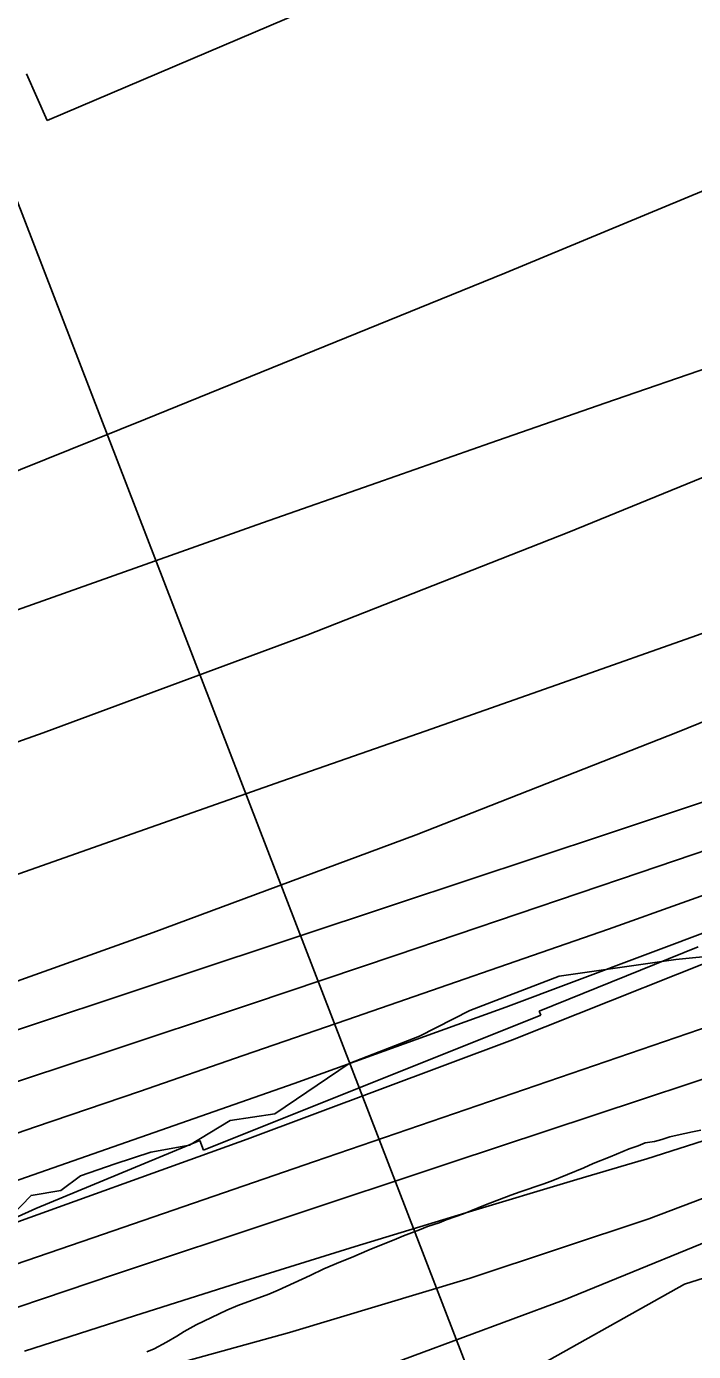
# Model space of a CAD drawing. Extents: x 3177185 to 3215018, y 812988 to 838321.
# Drawn here: x 3211419 to 3211712, y 827754 to 828337 of the extents above; entities that cross this region are included whole.
import ezdxf

# ---------------------------------------------------------------- set-up
doc = ezdxf.new("R2010")
doc.units = 0
for name, color, linetype in [('V-RIVR-EDGE', 7, 'Continuous'), ('V-RIVR-RANG', 7, 'Continuous'), ('V-ROAD-CNTR', 7, 'Continuous'), ('V-RRAP-RVMT', 7, 'Continuous'), ('V-SITE-VEGE', 7, 'Continuous'), ('V-TOPO-DPTH', 7, 'Continuous'), ('V-TOPO-MAJR', 7, 'Continuous'), ('V-TOPO-MINR', 7, 'Continuous'), ('V-TOPO-WATR', 7, 'Continuous')]:
    doc.layers.add(name, color=color, linetype=linetype)

msp = doc.modelspace()

# ---------------------------------------------------------------- linework, layer by layer
at = {"layer": 'V-RIVR-EDGE'}
msp.add_lwpolyline([(3211412.37, 827813.96), (3211421.09, 827823.07), (3211434.13, 827825.21), (3211442.84, 827831.71), (3211458.07, 827836.88), (3211473.73, 827842.06), (3211490.69, 827845.06), (3211508.54, 827855.89), (3211528.11, 827858.88), (3211560.76, 827880.97), (3211591.65, 827893.06), (3211613.85, 827904.31), (3211653.01, 827919.43), (3211704.32, 827926.69), (3211764.75, 827932.63)], dxfattribs=at)
at = {"layer": 'V-RIVR-RANG'}
msp.add_line((3211620.47, 827726.9), (3211325.43, 828491.98), dxfattribs=at)
at = {"layer": 'V-ROAD-CNTR'}
msp.add_spline([(3212784.04, 828348.86), (3212610.15, 828268.62), (3212500.86, 828208.2), (3212361.17, 828105.33), (3212289.92, 828011.63), (3212212.12, 827921.98), (3212160.44, 827881.32), (3212062.5, 827839.05), (3211919.46, 827792.25), (3211747.55, 827733.29), (3211657.99, 827699.93), (3211560.1, 827656.66), (3211363.42, 827587.05), (3211182.05, 827518.61), (3211077.49, 827480.62), (3210925.45, 827421.96), (3210802.69, 827370.03), (3210708.58, 827361.3), (3210560.17, 827356.57), (3210440.78, 827364.32), (3210309.26, 827359.73), (3210189.72, 827358.08), (3210079.22, 827334.44), (3209938.5, 827302.26)], degree=3, dxfattribs=at)
at = {"layer": 'V-RRAP-RVMT'}
for p, q in [((3211428.21, 828295.25), (3211540.25, 828343.06)), ((3211419.08, 828315.79), (3211428.21, 828295.25)), ((3211714.13, 827932.26), (3211644.29, 827903.99)), ((3211644.97, 827902.31), (3211496.84, 827842.99)), ((3211644.29, 827903.99), (3211644.97, 827902.31)), ((3211495.2, 827847.21), (3211423.17, 827817.36)), ((3211496.84, 827842.99), (3211495.2, 827847.21)), ((3211423.17, 827817.36), (3211237.22, 827733.11))]:
    msp.add_line(p, q, dxfattribs=at)
at = {"layer": 'V-SITE-VEGE'}
for p, q in [((3211701.7, 827848.78), (3211698.05, 827847.59)), ((3211704.82, 827849.58), (3211701.7, 827848.78)), ((3211708.2, 827850.24), (3211704.82, 827849.58)), ((3211711.59, 827851.04), (3211708.2, 827850.24)), ((3211715.24, 827851.71), (3211711.59, 827851.04)), ((3211683.73, 827843.49), (3211675.41, 827839.93)), ((3211687.77, 827844.81), (3211683.73, 827843.49)), ((3211690.76, 827846.13), (3211687.77, 827844.81)), ((3211694.93, 827846.8), (3211690.76, 827846.13)), ((3211698.05, 827847.59), (3211694.93, 827846.8)), ((3211667.99, 827837.04), (3211663.83, 827835.19)), ((3211675.41, 827839.93), (3211667.99, 827837.04)), ((3211663.83, 827835.19), (3211649.52, 827829.27)), ((3211635.86, 827824.64), (3211631.83, 827823.19)), ((3211645.88, 827827.95), (3211635.86, 827824.64)), ((3211649.52, 827829.27), (3211645.88, 827827.95)), ((3211620.64, 827818.97), (3211611.01, 827814.89)), ((3211631.83, 827823.19), (3211620.64, 827818.97)), ((3211611.01, 827814.89), (3211603.33, 827812.25)), ((3211591.75, 827807.9), (3211584.6, 827805.26)), ((3211595.14, 827809.35), (3211591.75, 827807.9)), ((3211600.34, 827811.07), (3211595.14, 827809.35)), ((3211603.33, 827812.25), (3211600.34, 827811.07)), ((3211581.6, 827803.94), (3211569.64, 827799.2)), ((3211584.6, 827805.26), (3211581.6, 827803.94)), ((3211708.01, 827784.07), (3211773.19, 827804.66)), ((3211561.83, 827795.78), (3211557.02, 827793.93)), ((3211569.64, 827799.2), (3211561.83, 827795.78)), ((3211549.6, 827790.77), (3211543.62, 827787.88)), ((3211557.02, 827793.93), (3211549.6, 827790.77)), ((3211543.62, 827787.88), (3211529.58, 827781.43)), ((3211622.24, 827736.01), (3211708.01, 827784.07)), ((3211525.54, 827779.72), (3211511.88, 827774.71)), ((3211529.58, 827781.43), (3211525.54, 827779.72)), ((3211507.07, 827772.6), (3211493.54, 827766.16)), ((3211511.88, 827774.71), (3211507.07, 827772.6)), ((3211485.1, 827761.17), (3211480.54, 827758.54)), ((3211488.34, 827763.27), (3211485.1, 827761.17)), ((3211493.54, 827766.16), (3211488.34, 827763.27)), ((3211475.08, 827755.65), (3211471.96, 827754.33)), ((3211480.54, 827758.54), (3211475.08, 827755.65))]:
    msp.add_line(p, q, dxfattribs=at)
at = {"layer": 'V-TOPO-DPTH'}
for points in [[(3211309.93, 827985), (3211426.4, 828026.28), (3211542.26, 828069.14), (3211657.22, 828114.38), (3211771.57, 828161.21), (3211947.63, 828235.42), (3211973.28, 828246.77), (3211998.63, 828258.72), (3212023.54, 828271.55), (3212048.17, 828284.98), (3212414.14, 828493.05), (3212487.2, 828534.79), (3212560.14, 828576.73), (3212632.9, 828618.97), (3212705.54, 828661.42), (3212786.85, 828709.16), (3212788.16, 829398.75)], [(3212786.78, 828670.84), (3212786.85, 828709.16), (3212705.54, 828661.42), (3212632.9, 828618.97), (3212560.14, 828576.73), (3212487.2, 828534.79), (3212414.14, 828493.05), (3212048.17, 828284.98), (3212023.54, 828271.55), (3211998.63, 828258.72), (3211973.28, 828246.77), (3211947.63, 828235.42), (3211771.57, 828161.21), (3211657.22, 828114.38), (3211542.26, 828069.14), (3211426.4, 828026.28), (3211309.93, 827985)], [(3211405.56, 827960.81), (3211468.41, 827982.9), (3211531.25, 828004.99), (3211594.1, 828027.07), (3211656.94, 828049.15), (3211713.37, 828068.98), (3211767.14, 828088.41), (3211820.65, 828108.48), (3211873.8, 828129.5), (3211926.71, 828151.16), (3212008.09, 828185.34), (3212020, 828190.63), (3212031.74, 828196.25), (3212043.24, 828202.35), (3212054.58, 828208.78), (3212138.3, 828258.58), (3212191.21, 828290.43), (3212243.87, 828322.66), (3212296.19, 828355.45), (3212348.28, 828388.63), (3212718.13, 828627), (3212738.38, 828640.01)], [(3211405.56, 827960.81), (3211468.41, 827982.9), (3211531.25, 828004.99), (3211594.1, 828027.07), (3211656.94, 828049.15), (3211713.37, 828068.98), (3211767.14, 828088.41), (3211820.65, 828108.48), (3211873.8, 828129.5), (3211926.71, 828151.16), (3212008.09, 828185.34), (3212020, 828190.63), (3212031.74, 828196.25), (3212043.24, 828202.35), (3212054.58, 828208.78), (3212138.3, 828258.58), (3212191.21, 828290.43), (3212243.87, 828322.66), (3212296.19, 828355.45), (3212348.28, 828388.63), (3212718.13, 828627), (3212738.38, 828640.01)], [(3211358.7, 827897.06), (3211474.76, 827938.54), (3211590.28, 827981.46), (3211704.98, 828026.53), (3211819.14, 828073.02), (3211994.06, 828146.18), (3212020.06, 828157.74), (3212045.67, 828170.04), (3212070.71, 828183.47), (3212095.37, 828197.65), (3212273.17, 828305.17), (3212375.58, 828367.39), (3212477.81, 828429.9), (3212579.78, 828492.85), (3212681.58, 828556.07), (3212786.69, 828621.67), (3212786.63, 828589.71)], [(3212786.69, 828621.67), (3212681.58, 828556.07), (3212579.78, 828492.85), (3212477.81, 828429.9), (3212375.58, 828367.39), (3212273.17, 828305.17), (3212095.37, 828197.65), (3212070.71, 828183.47), (3212045.67, 828170.04), (3212020.06, 828157.74), (3211994.06, 828146.18), (3211819.14, 828073.02), (3211704.98, 828026.53), (3211590.28, 827981.46), (3211474.76, 827938.54), (3211358.7, 827897.06)], [(3212786.56, 828551.59), (3212782.55, 828548.76), (3212582.77, 828407.17), (3212502.23, 828351.47), (3212420.87, 828297.01), (3212338.29, 828244.43), (3212254.89, 828193.1), (3212123.59, 828114.35), (3212105.03, 828103.73), (3212086.19, 828093.63), (3212066.96, 828084.32), (3212047.46, 828075.54), (3211905.03, 828014.9), (3211813.76, 827977.1), (3211722.02, 827940.52), (3211629.57, 827905.76), (3211536.65, 827872.22), (3211263.28, 827776.59)], [(3211263.28, 827776.59), (3211536.65, 827872.22), (3211629.57, 827905.76), (3211722.02, 827940.52), (3211813.76, 827977.1), (3211905.03, 828014.9), (3212047.46, 828075.54), (3212066.96, 828084.32), (3212086.19, 828093.63), (3212105.03, 828103.73), (3212123.59, 828114.35), (3212254.89, 828193.1), (3212338.29, 828244.43), (3212420.87, 828297.01), (3212502.23, 828351.47), (3212582.77, 828407.17), (3212782.55, 828548.76), (3212786.56, 828551.59)], [(3212274.92, 828236.25), (3212236.1, 828210.07), (3212196.64, 828184.85), (3212156.77, 828160.26), (3212093.96, 828122.59), (3212085.08, 828117.51), (3212076.07, 828112.68), (3212066.87, 828108.23), (3212057.54, 828104.02), (3211989.41, 828075.02), (3211945.73, 828056.98), (3211901.81, 828039.59), (3211857.52, 828023.16), (3211812.98, 828007.37), (3211795.5, 828001.39), (3211742.02, 827983.13), (3211688.53, 827964.91), (3211635.01, 827946.77), (3211581.48, 827928.67), (3211517.94, 827907.23), (3211452.74, 827885.48), (3211387.45, 827864.01)], [(3211387.45, 827864.01), (3211452.74, 827885.48), (3211517.94, 827907.23), (3211581.48, 827928.67), (3211635.01, 827946.77), (3211688.53, 827964.91), (3211742.02, 827983.13), (3211795.5, 828001.39), (3211812.98, 828007.37), (3211857.52, 828023.16), (3211901.81, 828039.59), (3211945.73, 828056.98), (3211989.41, 828075.02), (3212057.54, 828104.02), (3212066.87, 828108.23), (3212076.07, 828112.68), (3212085.08, 828117.51), (3212093.96, 828122.59), (3212156.77, 828160.26), (3212196.64, 828184.85), (3212236.1, 828210.07), (3212274.92, 828236.25)], [(3211740.28, 827904.72), (3211642.94, 827871.3), (3211545.59, 827837.88), (3211448.25, 827804.45), (3211350.91, 827771.01)]]:
    msp.add_lwpolyline(points, dxfattribs=at)
at = {"layer": 'V-TOPO-MAJR'}
for points in [[(3211405.88, 828077.14), (3211522.79, 828118.52), (3211572.87, 828136.16), (3211622.99, 828153.7), (3211673.15, 828171.09), (3211723.36, 828188.38), (3211742.52, 828194.95), (3211783, 828209.3), (3211823.28, 828224.21), (3211863.23, 828239.95), (3211902.98, 828256.25), (3211964.27, 828282.14), (3211973.14, 828286.05), (3211981.92, 828290.14), (3211990.57, 828294.51), (3211999.13, 828299.06), (3212096.49, 828352.78), (3212153.59, 828384.47), (3212210.58, 828416.33), (3212267.43, 828448.47), (3212324.17, 828480.78), (3212779.67, 828741.62), (3212786.92, 828745.76)], [(3211398.27, 827724.98), (3211421.7, 827731.58), (3211534.57, 827762.85), (3211613.87, 827786.66), (3211692.38, 827812.69), (3211769.71, 827842.04), (3211846.24, 827873.62), (3212092.65, 827981.5), (3212113.98, 827991.28), (3212135.05, 828001.54), (3212155.76, 828012.53), (3212176.22, 828024.01), (3212385.79, 828146.37), (3212467.62, 828196.34), (3212548.02, 828248.41), (3212626.31, 828303.61), (3212703.18, 828360.91), (3212786.32, 828425.48)]]:
    msp.add_lwpolyline(points, dxfattribs=at)
at = {"layer": 'V-TOPO-MINR'}
for points in [[(3211054.6, 827996.22), (3211471.39, 828164.14), (3211550.28, 828196.12), (3211629.09, 828228.31), (3211707.75, 828260.84), (3211786.33, 828293.58), (3211906.8, 828344.07), (3211925, 828351.89), (3211943.12, 828359.92), (3211961.09, 828368.25), (3211978.97, 828376.8), (3212566.85, 828664.07), (3212609.98, 828685.56), (3212652.86, 828707.5), (3212695.4, 828730.1), (3212737.71, 828753.15), (3212786.99, 828780.5)], [(3211309.93, 827985), (3211426.4, 828026.28), (3211542.26, 828069.14), (3211657.22, 828114.38), (3211771.57, 828161.21), (3211947.63, 828235.42), (3211973.28, 828246.77), (3211998.63, 828258.72), (3212023.54, 828271.55), (3212048.17, 828284.98), (3212414.14, 828493.05), (3212487.2, 828534.79), (3212560.14, 828576.73), (3212632.9, 828618.97), (3212705.54, 828661.42), (3212786.85, 828709.16)], [(3211405.56, 827960.81), (3211468.41, 827982.9), (3211531.25, 828004.99), (3211594.1, 828027.07), (3211656.94, 828049.15), (3211713.37, 828068.98), (3211767.14, 828088.41), (3211820.65, 828108.48), (3211873.8, 828129.5), (3211926.71, 828151.16), (3212008.09, 828185.34), (3212020, 828190.63), (3212031.74, 828196.25), (3212043.24, 828202.35), (3212054.58, 828208.78), (3212138.3, 828258.58), (3212191.21, 828290.43), (3212243.87, 828322.66), (3212296.19, 828355.45), (3212348.28, 828388.63), (3212718.13, 828627), (3212738.38, 828640.01)], [(3211358.7, 827897.06), (3211474.76, 827938.54), (3211590.28, 827981.46), (3211704.98, 828026.53), (3211819.14, 828073.02), (3211994.06, 828146.18), (3212020.06, 828157.74), (3212045.67, 828170.04), (3212070.71, 828183.47), (3212095.37, 828197.65), (3212273.17, 828305.17), (3212375.58, 828367.39), (3212477.81, 828429.9), (3212579.78, 828492.85), (3212681.58, 828556.07), (3212786.69, 828621.67)], [(3211398.94, 827805.63), (3211516.03, 827847.73), (3211632.51, 827891.39), (3211748.09, 827937.39), (3211863.06, 827984.96), (3212042.41, 828061.3), (3212067, 828072.37), (3212091.25, 828084.11), (3212115, 828096.83), (3212138.41, 828110.22), (3212306.61, 828211.05), (3212411.3, 828274.55), (3212515.54, 828338.76), (3212619.12, 828404.05), (3212722.26, 828470.04), (3212786.48, 828511.6)], [(3211385.7, 827690.07), (3211476.59, 827715.69), (3211566.47, 827744.2), (3211654.86, 827777.06), (3211742.26, 827812.81), (3212086.37, 827963.46), (3212114.08, 827976.15), (3212141.48, 827989.45), (3212168.41, 828003.68), (3212195.04, 828018.51), (3212556.79, 828228.11), (3212629.37, 828270.96), (3212701.46, 828314.59), (3212772.83, 828359.39), (3212786.21, 828367.99)], [(3211387.45, 827864.01), (3211452.74, 827885.48), (3211517.94, 827907.23), (3211581.48, 827928.67), (3211635.01, 827946.77), (3211688.53, 827964.91), (3211742.02, 827983.13), (3211795.5, 828001.39), (3211812.98, 828007.37), (3211857.52, 828023.16), (3211901.81, 828039.59), (3211945.73, 828056.98), (3211989.41, 828075.02), (3212057.54, 828104.02), (3212066.87, 828108.23), (3212076.07, 828112.68), (3212085.08, 828117.51), (3212093.96, 828122.59), (3212156.77, 828160.26), (3212196.64, 828184.85), (3212236.1, 828210.07), (3212274.92, 828236.25)], [(3211377.48, 827837.49), (3211423.08, 827853.11), (3211468.66, 827868.75), (3211514.23, 827884.45), (3211559.79, 827900.19), (3211674.75, 827939.96), (3211743.51, 827964.56), (3211811.9, 827990.1), (3211879.74, 828017.05), (3211947.22, 828044.96), (3212052.5, 828089.78), (3212066.91, 828096.28), (3212081.13, 828103.16), (3212095.05, 828110.62), (3212108.77, 828118.47), (3212205.83, 828176.68), (3212267.45, 828214.64)], [(3211418.14, 827754.6), (3211466.52, 827770.16), (3211514.97, 827785.47), (3211563.48, 827800.58), (3211612.08, 827815.4), (3211660.74, 827830.03), (3211691.54, 827839.18), (3211755.22, 827859.41), (3211818.33, 827881.19), (3211880.59, 827905.3), (3211942.28, 827930.95), (3212098.94, 827999.53), (3212113.88, 828006.39), (3212128.66, 828013.58), (3212143.17, 828021.29), (3212157.51, 828029.33), (3212288.11, 828105.58)], [(3211383.9, 827763.45), (3211457.74, 827788.29), (3211531.64, 827812.97), (3211605.57, 827837.54), (3211689.66, 827865.37), (3211732.15, 827879.34), (3211774.67, 827893.2), (3211817.25, 827906.9), (3211859.86, 827920.48), (3211902.25, 827934.65), (3211944.3, 827949.71), (3211985.86, 827966.09), (3212027.08, 827983.36), (3212105.22, 828017.57), (3212113.79, 828021.5), (3212122.26, 828025.63), (3212130.58, 828030.04), (3212138.81, 828034.65), (3212206.08, 828073.94), (3212247.47, 828098.95)], [(3211396.5, 827889.64), (3211489.08, 827920.35), (3211581.65, 827951.11), (3211674.21, 827981.9), (3211851.59, 828040.95)], [(3211350.91, 827771.01), (3211448.25, 827804.45), (3211545.59, 827837.88), (3211642.94, 827871.3), (3211740.28, 827904.72)]]:
    msp.add_lwpolyline(points, dxfattribs=at)
at = {"layer": 'V-TOPO-WATR'}
msp.add_lwpolyline([(3211263.28, 827776.59), (3211536.65, 827872.22), (3211629.57, 827905.76), (3211722.02, 827940.52), (3211813.76, 827977.1), (3211905.03, 828014.9), (3212047.46, 828075.54), (3212066.96, 828084.32), (3212086.19, 828093.63), (3212105.03, 828103.73), (3212123.59, 828114.35), (3212254.89, 828193.1), (3212338.29, 828244.43), (3212420.87, 828297.01), (3212502.23, 828351.47), (3212582.77, 828407.17), (3212782.55, 828548.76), (3212786.56, 828551.59)], dxfattribs=at)

doc.saveas('drawing.dxf')
